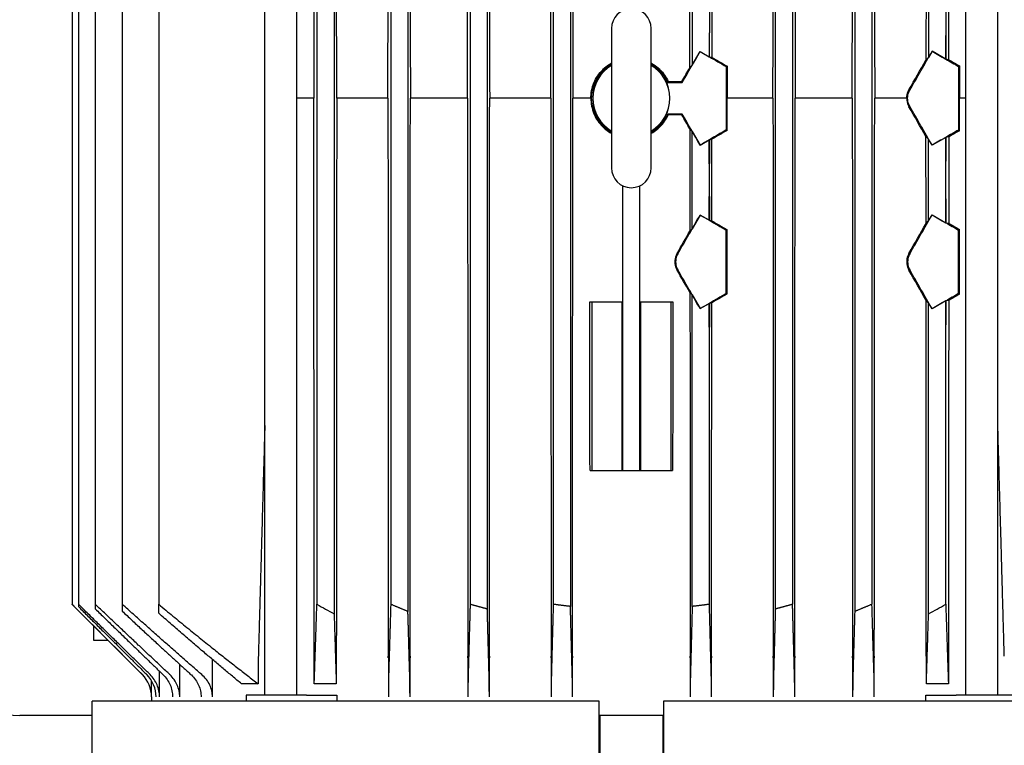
# Model space of a CAD drawing. Header units: inches. Extents: x 18 to 846, y -44 to 561.
# Tile 287 of 642: x 290 to 302, y 439 to 448. Entities that reach past the tile are written whole.
import ezdxf

# ---------------------------------------------------------------- set-up
doc = ezdxf.new("R2010")
doc.units = ezdxf.units.IN
doc.header["$LTSCALE"] = 24
doc.header["$MEASUREMENT"] = 0
doc.layers.add('Dimension (ANSI)', color=7, linetype='Continuous', lineweight=25)
doc.layers.add('Visible (ANSI)', color=7, linetype='Continuous', lineweight=30)
doc.styles.add('Note Text (ANSI)', font='tahoma.ttf')
doc.dimstyles.new('SB Fraction-16 (ANSI)', dxfattribs={"dimscale": 24, "dimtxt": 0.125, "dimasz": 0.098425, "dimexe": 0.125, "dimexo": 0.0625, "dimgap": 0.031496, "dimtad": 0, "dimtih": 1, "dimtoh": 1, "dimdec": 4, "dimrnd": 1e-08, "dimzin": 0, "dimdsep": 46, "dimlunit": 5, "dimtxsty": 'Note Text (ANSI)', "dimcen": 0.09, "dimdle": 0.393701, "dimclrd": 256, "dimclre": 256, "dimclrt": 256, "dimadec": 0, "dimazin": 3, "dimtfac": 0.96, "dimtofl": 0, "dimtmove": 0, "dimatfit": 3, "dimfxl": 1, "dimfrac": 2, "dimtolj": 1, "dimtzin": 12, "dimlwd": -1, "dimlwe": -1, "dimarcsym": 0})

# ---------------------------------------------------------------- blocks, each defined once
blk = doc.blocks.new('*D18')
at = {"layer": 'Defpoints', "color": 0, "transparency": 16777216}
for p in [(336.178, 524.056), (247.36, 404.056), (336.178, 404.056)]:
    blk.add_point(p, dxfattribs=at)
at = {"layer": 'Dimension (ANSI)', "transparency": 16777216}
for p, q in [((334.678, 524.056), (244.36, 524.056)), ((247.36, 521.694), (247.36, 466.375)), ((247.36, 406.419), (247.36, 461.738)), ((334.678, 404.056), (244.36, 404.056))]:
    blk.add_line(p, q, dxfattribs=at)
for points in [[(246.966, 521.694), (247.753, 521.694), (247.36, 524.056)], [(246.966, 406.419), (247.753, 406.419), (247.36, 404.056)]]:
    blk.add_solid(points, dxfattribs=at)
at = {"layer": 'Dimension (ANSI)', "transparency": 16777216, "insert": (244.292, 465.619), "char_height": 3, "attachment_point": 1, "style": 'Note Text (ANSI)'}
blk.add_mtext('\\A1;120', dxfattribs=at)

msp = doc.modelspace()

# ---------------------------------------------------------------- linework, layer by layer
at = {"layer": 'Visible (ANSI)'}
for p, q in [((290.57778, 452.74006), (290.57778, 440.74922)), ((290.65407, 452.74006), (290.65407, 440.74922)), ((290.85359, 452.74006), (290.85359, 440.74922)), ((291.1726, 452.74006), (291.1726, 440.74922)), ((291.60509, 452.74006), (291.60509, 440.74922)), ((292.86274, 439.67414), (292.86274, 451.43891)), ((293.24274, 439.67414), (293.24274, 451.43891)), ((293.47999, 451.43891), (293.47999, 440.74922)), ((293.68399, 451.43891), (293.68399, 440.63672)), ((294.35499, 451.43891), (294.35499, 440.74922)), ((294.55899, 451.43891), (294.55899, 440.66406)), ((295.29601, 451.43891), (295.29601, 440.74922)), ((295.50001, 451.43891), (295.50001, 440.69332)), ((296.28127, 451.43891), (296.28127, 440.74922)), ((296.48527, 451.43891), (296.48527, 440.72382)), ((298.91397, 451.43891), (298.91397, 440.69332)), ((299.11797, 451.43891), (299.11797, 440.74922)), ((299.85499, 451.43891), (299.85499, 440.66406)), ((300.05899, 451.43891), (300.05899, 440.74922)), ((301.17124, 439.67414), (301.17124, 451.43891)), ((301.55124, 439.67414), (301.55124, 451.43891)), ((297.92871, 448.29041), (297.92871, 447.13686)), ((300.72999, 448.19781), (300.72999, 447.22946)), ((300.93399, 447.93835), (300.93399, 447.48893)), ((298.13271, 447.9087), (298.13271, 447.51858)), ((296.97199, 447.56964), (296.97199, 445.91964)), ((297.44199, 445.91964), (297.44199, 447.56964)), ((298.12996, 447.52017), (298.12996, 447.23709)), ((298.12996, 447.52017), (298.13271, 447.51858)), ((298.13271, 447.51858), (298.13272, 447.51857)), ((298.13272, 447.23549), (298.13272, 447.51857)), ((300.93331, 447.20842), (300.93331, 447.48932)), ((300.93399, 447.48893), (300.93331, 447.48932)), ((300.934, 447.48892), (300.93399, 447.48893)), ((300.934, 447.48892), (300.934, 447.20803)), ((297.92871, 447.13686), (298.02246, 447.29924)), ((298.02246, 447.29924), (298.0225, 447.29907)), ((298.02246, 447.29924), (298.12996, 447.23709)), ((300.77176, 447.30182), (300.72999, 447.22946)), ((300.77176, 447.30182), (300.7721, 447.30055)), ((300.93331, 447.20842), (300.77176, 447.30182)), ((297.90109, 447.10743), (297.92871, 447.13686)), ((298.13272, 447.23549), (298.16128, 447.22998)), ((298.3424, 447.12564), (298.33283, 447.12012)), ((298.3424, 447.12564), (298.34247, 446.74464)), ((300.72999, 447.22946), (300.69955, 447.19702)), ((300.97056, 447.20097), (300.934, 447.20803)), ((301.0977, 447.1287), (301.08537, 447.12159)), ((301.08537, 447.12159), (301.08537, 446.36769)), ((298.33283, 447.12012), (298.33283, 446.36915)), ((297.80556, 446.94184), (297.81102, 446.93238)), ((293.44307, 446.74464), (293.24274, 446.74464)), ((294.3223, 446.74464), (293.71476, 446.74464)), ((295.26581, 446.74464), (294.58771, 446.74464)), ((296.25242, 446.74464), (295.52785, 446.74464)), ((296.72735, 446.74464), (296.5131, 446.74464)), ((298.3424, 446.36363), (298.34247, 446.74464)), ((298.88614, 446.74464), (298.34247, 446.74464)), ((299.82627, 446.74464), (299.14817, 446.74464)), ((300.47082, 446.74464), (300.09168, 446.74464)), ((301.17124, 446.74464), (301.09781, 446.74464)), ((297.80556, 446.54743), (297.81102, 446.5569)), ((297.90109, 446.38184), (297.92871, 446.35241)), ((297.92871, 446.35241), (298.02246, 446.19004)), ((297.92871, 445.19886), (297.92871, 446.35241)), ((298.3424, 446.36363), (298.33283, 446.36915)), ((301.0977, 446.36057), (301.08537, 446.36769)), ((298.02246, 446.19004), (298.12996, 446.25219)), ((298.02246, 446.19004), (298.0225, 446.19021)), ((298.12996, 445.96911), (298.12996, 446.25219)), ((298.13272, 446.25378), (298.16128, 446.2593)), ((298.13272, 446.25378), (298.13272, 445.9707)), ((300.72999, 446.25981), (300.69955, 446.29225)), ((300.77176, 446.18746), (300.72999, 446.25981)), ((300.72999, 445.29146), (300.72999, 446.25981)), ((300.93331, 446.28085), (300.77176, 446.18746)), ((300.77176, 446.18746), (300.7721, 446.18872)), ((300.93331, 446.28085), (300.93331, 445.99995)), ((300.97056, 446.28831), (300.934, 446.28125)), ((300.934, 446.00035), (300.934, 446.28125)), ((298.12996, 445.96911), (298.13271, 445.9707)), ((298.13271, 445.9707), (298.13272, 445.9707)), ((298.13271, 445.58058), (298.13271, 445.9707)), ((300.93399, 446.00035), (300.93331, 445.99995)), ((300.934, 446.00035), (300.93399, 446.00035)), ((300.93399, 445.55093), (300.93399, 446.00035)), ((297.10499, 442.33414), (297.10499, 445.70793)), ((297.30899, 442.33414), (297.30899, 445.70793)), ((298.12996, 445.29909), (298.12996, 445.58217)), ((298.13271, 445.58058), (298.12996, 445.58217)), ((298.13272, 445.58057), (298.13271, 445.58058)), ((298.13272, 445.58057), (298.13272, 445.29749)), ((300.93331, 445.55132), (300.93399, 445.55093)), ((300.93331, 445.55132), (300.93331, 445.27042)), ((300.93399, 445.55093), (300.934, 445.55092)), ((300.934, 445.27003), (300.934, 445.55092)), ((298.02246, 445.36124), (297.92871, 445.19886)), ((298.02246, 445.36124), (298.0225, 445.36107)), ((298.12996, 445.29909), (298.02246, 445.36124)), ((298.16073, 445.29208), (298.13272, 445.29749)), ((300.70027, 445.2598), (300.72999, 445.29146)), ((300.72999, 445.29146), (300.77176, 445.36382)), ((300.77176, 445.36382), (300.7721, 445.36255)), ((300.77176, 445.36382), (300.93331, 445.27042)), ((300.934, 445.27003), (300.96976, 445.26312)), ((297.92871, 445.19886), (297.90177, 445.17016)), ((298.34218, 445.18751), (298.33283, 445.18212)), ((298.33283, 444.43115), (298.33283, 445.18212)), ((301.0974, 445.19053), (301.08537, 445.18359)), ((301.08537, 444.42969), (301.08537, 445.18359)), ((297.90218, 444.44268), (297.92871, 444.41441)), ((296.71607, 444.33414), (296.73699, 444.33414)), ((296.73699, 444.33414), (297.09834, 444.33414)), ((296.73699, 444.33414), (296.73699, 442.33414)), ((297.09834, 442.33414), (297.09834, 444.33414)), ((297.31565, 444.33414), (297.31565, 442.33414)), ((297.31565, 444.33414), (297.67699, 444.33414)), ((297.67699, 444.33414), (297.69792, 444.33414)), ((297.67699, 444.33414), (297.67699, 442.33414)), ((297.92871, 444.41441), (298.02246, 444.25204)), ((297.92871, 440.72382), (297.92871, 444.41441)), ((298.13272, 444.31578), (298.16018, 444.32108)), ((298.34203, 444.42584), (298.33283, 444.43115)), ((300.72999, 444.32181), (300.70091, 444.3528)), ((300.77176, 444.24946), (300.72999, 444.32181)), ((300.72999, 440.63672), (300.72999, 444.32181)), ((300.93331, 444.34285), (300.77176, 444.24946)), ((300.93331, 444.34285), (300.93331, 444.06195)), ((300.96906, 444.35002), (300.934, 444.34325)), ((300.934, 444.06235), (300.934, 444.34325)), ((301.0972, 444.42287), (301.08537, 444.42969)), ((298.02246, 444.25204), (298.12996, 444.31419)), ((298.02246, 444.25204), (298.0225, 444.25221)), ((298.12996, 444.03111), (298.12996, 444.31419)), ((298.13272, 444.31578), (298.13272, 444.0327)), ((300.77176, 444.24946), (300.7721, 444.25072)), ((298.12996, 444.03111), (298.13271, 444.0327)), ((298.13271, 440.74922), (298.13271, 444.0327)), ((298.13271, 444.0327), (298.13272, 444.0327)), ((300.93399, 444.06235), (300.93331, 444.06195)), ((300.934, 444.06235), (300.93399, 444.06235)), ((300.93399, 440.74922), (300.93399, 444.06235)), ((296.71719, 442.33414), (296.73699, 442.33414)), ((296.73699, 442.33414), (297.09834, 442.33414)), ((297.09834, 442.33414), (297.10499, 442.33414)), ((297.10499, 442.33414), (297.30899, 442.33414)), ((297.30899, 442.33414), (297.31565, 442.33414)), ((297.31565, 442.33414), (297.67699, 442.33414)), ((297.67699, 442.33414), (297.69679, 442.33414)), ((290.57778, 440.74843), (290.57778, 440.74922)), ((291.40991, 439.9163), (290.57778, 440.74843)), ((290.65407, 440.74922), (290.65407, 440.72128)), ((290.85359, 440.74922), (290.85359, 440.69382)), ((291.1726, 440.74922), (291.1726, 440.66734)), ((291.60509, 440.64238), (291.60509, 440.74922)), ((290.83199, 440.49422), (290.83199, 440.32514)), ((290.83199, 440.32514), (291.00107, 440.32514)), ((291.85408, 439.65114), (291.85408, 440.0376)), ((292.2424, 439.65114), (292.2424, 440.09469)), ((292.78556, 440.11447), (292.78556, 439.80647)), ((293.44817, 439.80647), (293.44817, 440.11447)), ((293.71013, 440.11447), (293.71013, 439.80647)), ((294.32668, 440.11447), (294.32668, 439.65114)), ((294.58359, 439.65114), (294.58359, 440.11447)), ((295.26979, 440.11447), (295.26979, 439.65114)), ((295.524, 439.65114), (295.524, 440.11447)), ((296.25619, 440.11447), (296.25619, 439.65114)), ((296.50939, 439.65114), (296.50939, 440.11447)), ((297.9046, 440.11447), (297.9046, 439.65114)), ((298.15779, 439.65114), (298.15779, 440.11447)), ((298.88998, 440.11447), (298.88998, 439.65114)), ((299.14419, 439.65114), (299.14419, 440.11447)), ((299.8304, 440.11447), (299.8304, 439.65114)), ((300.08731, 439.65114), (300.08731, 440.11447)), ((300.70386, 439.80647), (300.70386, 440.11447)), ((300.96581, 440.11447), (300.96581, 439.80647)), ((291.61437, 439.65114), (291.61437, 439.95617)), ((291.52115, 439.65114), (291.52115, 439.84168)), ((292.78556, 439.80647), (292.58685, 439.80647)), ((293.71013, 439.80647), (293.44817, 439.80647)), ((300.96581, 439.80647), (300.70386, 439.80647)), ((293.35646, 439.67414), (292.64113, 439.67414)), ((292.64113, 439.67414), (292.64113, 439.60201)), ((293.35646, 439.67414), (293.71576, 439.67414)), ((293.71576, 439.67414), (293.71576, 439.60201)), ((300.69822, 439.60201), (300.69822, 439.67414)), ((300.69822, 439.67414), (301.05753, 439.67414)), ((301.77286, 439.67414), (301.05753, 439.67414)), ((296.82699, 439.60201), (290.81699, 439.60201)), ((290.81699, 437.30201), (290.81699, 439.60201)), ((291.51974, 439.65114), (291.51974, 439.60201)), ((296.82699, 438.38201), (296.82699, 439.60201)), ((303.59699, 439.60201), (297.58699, 439.60201)), ((297.58699, 439.60201), (297.58699, 438.38201)), ((290.81699, 439.43141), (289.95699, 439.43141)), ((297.58699, 439.43214), (296.82699, 439.43214)), ((296.83199, 439.43214), (296.83199, 438.32057)), ((297.58199, 439.43214), (297.58199, 438.32057))]:
    msp.add_line(p, q, dxfattribs=at)
for centre, radius, start, end in [((297.20699, 447.56964), 0.235, 0, 180), ((297.20699, 446.74464), 0.458, 120.87057, 239.12943), ((297.20699, 446.74464), 0.455, 121.096667, 238.903333), ((297.20699, 446.74464), 0.458, 300.87057, 59.12943), ((297.20699, 446.74464), 0.455, 301.096667, 58.903333), ((297.20699, 445.91964), 0.235, 180, 0), ((289.95699, 440.18141), 0.75, 180, 270), ((291.14474, 439.65114), 0.375, 0, 45)]:
    msp.add_arc(centre, radius, start, end, dxfattribs=at)
for centre, major_axis, ratio, start_param, end_param in [((297.20699, 446.0014), (6.62943, 11.48338), 0.00436319, 4.79606877, 4.82815361), ((297.24978, 447.83371), (7.59503, -4.39081), 0.00872654, 4.81934868, 4.83358166), ((297.20699, 441.22315), (6.62943, 11.48338), 0.00436318, 5.22586652, 5.27260375), ((297.20699, 449.41794), (-6.62955, 3.83294), 0.00755504, 2.14293677, 2.17205245), ((297.20699, 447.83685), (-6.62955, 3.83294), 0.00755504, 1.71525725, 1.74581116), ((297.13828, 447.87658), (5.5701, -3.22041), 0.00755446, 4.90146377, 4.93465089), ((297.40789, 441.57115), (5.43545, 9.41519), 0.0043602, 5.30937167, 5.35532248), ((297.20699, 449.41794), (-6.62955, 3.83294), 0.00755504, 2.17217908, 2.20005463), ((297.13786, 449.45792), (-5.60384, 3.23992), 0.00755446, 2.32830629, 2.35987822), ((297.24668, 446.35836), (11.02309, 19.09256), 0.00872654, 4.74799212, 4.75667039), ((297.20699, 446.98999), (6.62937, 0), 0.00872654, 4.77745774, 4.8036299), ((297.20699, 446.99), (5.55103, 0), 0.00872654, 4.79123234, 4.82042916), ((297.20699, 446.49929), (6.62937, 0), 0.00872654, 1.47955541, 1.50572757), ((297.20699, 446.49928), (5.55103, 0), 0.00872654, 1.46275615, 1.49195296), ((297.24668, 447.13091), (11.02309, -19.09256), 0.00872654, 1.52651492, 1.53519318), ((297.20699, 447.48788), (-6.62943, 11.48338), 0.00436319, 4.59662435, 4.62870919), ((297.40789, 451.91812), (-5.43545, 9.41519), 0.0043602, 4.06945548, 4.11540629), ((297.20699, 452.26612), (-6.62943, 11.48338), 0.00436318, 4.15217421, 4.19891144), ((297.20699, 445.65243), (-6.62955, -3.83294), 0.00755504, 4.53737415, 4.56792805), ((297.13828, 445.61269), (-5.5701, -3.22041), 0.00755446, 4.49012707, 4.52331419), ((297.20699, 444.07133), (6.62955, 3.83294), 0.00755504, 0.94153802, 0.96941357), ((297.13786, 444.03136), (5.60384, 3.23992), 0.00755446, 0.78171443, 0.81328636), ((297.24978, 445.65556), (7.59503, 4.39081), 0.00872654, 1.44960365, 1.46383663), ((297.20699, 444.07133), (6.62955, 3.83294), 0.00755504, 0.9695402, 0.99865588), ((297.20699, 444.0634), (6.62943, 11.48338), 0.00436318, 4.78789, 4.8281536), ((297.24978, 445.89571), (-7.59503, 4.39081), 0.00872654, 1.67775602, 1.69198901), ((297.20699, 445.89885), (-6.62955, 3.83294), 0.00755504, 1.71525725, 1.74581116), ((297.27564, 445.85915), (-5.56484, 3.21737), 0.00755446, 1.73489162, 1.76801139), ((296.99584, 438.9194), (5.71282, 9.89564), 0.0043602, 5.3646491, 5.41034762), ((297.20699, 439.28515), (6.62943, 11.48338), 0.00436318, 5.22586651, 5.27260374), ((297.20699, 447.47994), (-6.62955, 3.83294), 0.00755504, 2.14293676, 2.17205244), ((297.20699, 447.47994), (-6.62955, 3.83294), 0.00755504, 2.17217909, 2.20005464), ((297.27522, 447.44048), (-5.5311, 3.19786), 0.00755446, 2.30661637, 2.33807217), ((296.99962, 443.70418), (5.61072, 9.71879), 0.0043602, 4.83881119, 4.86632315), ((297.41319, 445.19269), (5.57896, -9.66377), 0.0043602, 1.490591, 1.51810098), ((297.20699, 445.54988), (-6.62943, 11.48338), 0.00436318, 4.59662436, 4.63688796), ((297.40942, 449.97747), (-5.47686, 9.48692), 0.0043602, 4.07523509, 4.12087326), ((297.20699, 450.32812), (-6.62943, 11.48338), 0.00436318, 4.15217422, 4.19891145), ((297.20699, 443.71443), (-6.62955, -3.83294), 0.00755504, 4.53737415, 4.56792805), ((297.13777, 443.6744), (-5.61146, -3.24432), 0.00755446, 4.49173297, 4.52479877), ((297.20699, 442.13333), (6.62955, 3.83294), 0.00755504, 0.96954021, 0.99865589), ((297.20699, 442.13333), (6.62955, 3.83294), 0.00755504, 0.94153803, 0.96941358), ((297.13735, 442.09306), (5.6452, 3.26383), 0.00755446, 0.78900398, 0.82037259), ((297.24978, 443.71756), (7.59503, 4.39081), 0.00872654, 1.44960365, 1.46383663), ((293.54611, 440.11447), (0.00001, -0.76081), 0.99965805, 4.68432859, 4.71237305), ((293.429, 440.11447), (0, 0.73302), 0.02614548, 4.71239028, 4.74149801), ((293.73121, 440.11447), (0, -0.80455), 0.02619927, 4.68586881, 4.71238825), ((294.30447, 440.11447), (0, -0.84878), 0.02615963, 1.5707968, 1.59593392), ((294.60713, 440.11447), (0, 0.89907), 0.02618905, 1.5470652, 1.57079606), ((295.24543, 440.11447), (0, -0.93099), 0.02616797, 1.57079649, 1.59371351), ((295.54921, 440.11447), (0, 0.96264), 0.02618283, 1.54863297, 1.57079625), ((296.23051, 440.11447), (0, -0.98122), 0.02617308, 1.57079636, 1.59254002), ((296.53544, 440.11447), (0, 0.99532), 0.02617877, 1.54936078, 1.57079632), ((297.87854, 440.11447), (0, -0.99532), 0.02617877, 1.57079634, 1.59223188), ((298.18347, 440.11447), (0, 0.98122), 0.02617308, 1.54905263, 1.57079629), ((298.86478, 440.11447), (0, -0.96264), 0.02618283, 1.57079641, 1.59295968), ((299.16856, 440.11447), (0, 0.93099), 0.02616797, 1.54787915, 1.57079617), ((299.80685, 440.11447), (0, -0.89907), 0.02618905, 1.5707966, 1.59452745), ((300.10951, 440.11447), (0, 0.84878), 0.02615963, 1.54565873, 1.57079585), ((300.68278, 440.11447), (0, 0.80455), 0.02619927, 4.71238972, 4.73890915), ((300.98498, 440.11447), (0, -0.73302), 0.02614548, 4.68327995, 4.71238768), ((291.14585, 439.65115), (0.37522, -0.00821), 0.99916777, 0.0218597, 0.80725399), ((291.19629, 439.65121), (-0.37713, 0.00625), 0.99414189, 3.15806674, 3.94344541), ((296.49952, 439.65119), (0, 0.37498), 0.02630003, 4.71224058, 5.49762332), ((297.91446, 439.65119), (0, 0.37498), 0.02630001, 0.78556196, 1.57094538)]:
    msp.add_ellipse(centre, major_axis=major_axis, ratio=ratio, start_param=start_param, end_param=end_param, dxfattribs=at)
for points, weights in [([(293.4467, 451.43891), (293.44487, 449.05152), (293.44307, 446.74464)], [1.00018593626, 1.00034556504, 1.00035165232]), ([(293.71476, 446.74464), (293.71313, 449.05872), (293.71147, 451.43891)], [1.00028678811, 1.0002827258, 1.00015258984]), ([(297.90109, 447.10743), (297.90143, 447.71185), (297.90177, 448.31912)], [1.00000931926, 1.00002240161, 1.0000300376]), ([(293.44816, 440.1358), (293.44558, 443.5192), (293.44307, 446.74464)], [1.0000344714, 1.00034314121, 1.00035165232]), ([(293.71476, 446.74464), (293.71248, 443.50523), (293.71014, 440.1358)], [1.00028678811, 1.00028110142, 1.00002835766]), ([(297.90109, 446.38184), (297.90143, 445.77742), (297.90177, 445.17016)], [1.0000093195, 1.0000224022, 1.00003003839]), ([(298.34203, 444.42584), (298.3421, 444.80726), (298.34218, 445.18751)], [1.00003870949, 1.00003591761, 1.00003091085]), ([(292.86274, 442.86699), (292.8245, 441.51364), (292.78586, 440.1358)], [1.00021807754, 1.000148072, 1.00003187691]), ([(301.62812, 440.1358), (301.58949, 441.51364), (301.55124, 442.86699)], [1.00003187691, 1.000148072, 1.00021807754]), ([(291.50218, 439.9163), (291.10655, 440.3038), (290.65407, 440.74922)], [1.01666294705, 1.03697262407, 1.05275825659]), ([(290.65407, 440.72128), (291.08479, 440.29239), (291.463, 439.9163)], [1.05077339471, 1.03560549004, 1.01630918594]), ([(291.73645, 439.9163), (291.32461, 440.30138), (290.85359, 440.74922)], [1.01779139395, 1.03928596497, 1.05587463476]), ([(292.11513, 439.9163), (291.67545, 440.29699), (291.1726, 440.74922)], [1.01982162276, 1.04337850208, 1.06133463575]), ([(291.60509, 440.74922), (292.2405, 440.22124), (292.78556, 439.80647)], [1.05862236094, 1.03520143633, 1.00299421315]), ([(293.44817, 439.80647), (293.46286, 440.21785), (293.47999, 440.74922)], [1.00314137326, 1.03668005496, 1.06090413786]), ([(294.35499, 440.74922), (294.34169, 440.29624), (294.33005, 439.9163)], [1.06225396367, 1.04407366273, 1.02017295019]), ([(294.55899, 440.66406), (294.45765, 440.70506), (294.35499, 440.74922)], [1.9737004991, 1.96726307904, 1.96037653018]), ([(295.29601, 440.74922), (295.28367, 440.30132), (295.27287, 439.9163)], [1.05595468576, 1.03934666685, 1.01782321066]), ([(295.50001, 440.69332), (295.39845, 440.71969), (295.29601, 440.74922)], [1.93958493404, 1.93563474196, 1.93123151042]), ([(296.28127, 440.74922), (296.26946, 440.30394), (296.25912, 439.9163)], [1.0525720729, 1.03683590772, 1.01659852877]), ([(296.48527, 440.72382), (296.38347, 440.73495), (296.28127, 440.74922)], [1.9173354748, 1.91571723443, 1.91364557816]), ([(296.5065, 439.9163), (296.49658, 440.29356), (296.48527, 440.72382)], [1.01627532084, 1.0355943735, 1.05077090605]), ([(297.92871, 440.72382), (297.91741, 440.29356), (297.90749, 439.9163)], [1.02101332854, 1.0165948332, 1.00786981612]), ([(298.13271, 440.74922), (298.03051, 440.73495), (297.92871, 440.72382)], [1.28075399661, 1.28214050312, 1.28322354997]), ([(298.15486, 439.9163), (298.14453, 440.30394), (298.13271, 440.74922)], [1.0078882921, 1.01684422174, 1.02112218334]), ([(299.11797, 440.74922), (299.01554, 440.71969), (298.91397, 440.69332)], [1.93123151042, 1.93563474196, 1.93958493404]), ([(299.14111, 439.9163), (299.13032, 440.30132), (299.11797, 440.74922)], [1.01781936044, 1.03934294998, 1.05595112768]), ([(300.05899, 440.74922), (299.95633, 440.70506), (299.85499, 440.66406)], [1.96037653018, 1.96726307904, 1.9737004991]), ([(300.08393, 439.9163), (300.0723, 440.29624), (300.05899, 440.74922)], [1.0201689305, 1.0440697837, 1.06225025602]), ([(300.93399, 440.74922), (300.95112, 440.21785), (300.96581, 439.80647)], [1.0260581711, 1.01875002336, 1.00164096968]), ([(290.85359, 440.69382), (291.27983, 440.27904), (291.65567, 439.9163)], [1.05168546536, 1.0363873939, 1.01701614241]), ([(291.1726, 440.66734), (291.60448, 440.26495), (291.98683, 439.9163)], [1.05439994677, 1.03852391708, 1.018434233]), ([(292.58685, 439.80647), (292.12958, 440.18493), (291.60509, 440.64238)], [1.00268419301, 1.0289065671, 1.04898438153]), ([(293.68399, 440.63672), (293.69795, 440.18076), (293.71013, 439.80647)], [1.05025138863, 1.029695, 1.00278448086]), ([(294.58039, 439.9163), (294.57034, 440.2631), (294.55899, 440.66406)], [1.01867565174, 1.03891055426, 1.05489743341]), ([(295.52102, 439.9163), (295.51118, 440.27879), (295.50001, 440.69332)], [1.01703145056, 1.03640987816, 1.05171442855]), ([(298.91397, 440.69332), (298.90281, 440.27879), (298.89297, 439.9163)], [1.05171779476, 1.03641338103, 1.01703507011]), ([(299.85499, 440.66406), (299.84364, 440.2631), (299.83359, 439.9163)], [1.0549012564, 1.03891452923, 1.01867975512]), ([(300.70386, 439.80647), (300.71603, 440.18076), (300.72999, 440.63672)], [1.00142827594, 1.0149513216, 1.02177256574])]:
    msp.add_rational_spline(points, weights, degree=2, dxfattribs=at)
for points in [[(294.3223, 446.74464), (294.32334, 448.30939), (294.32438, 449.87415), (294.32541, 451.43891)], [(294.58478, 451.43891), (294.58576, 449.87415), (294.58673, 448.30939), (294.58771, 446.74464)], [(295.26581, 446.74464), (295.26675, 448.30939), (295.26769, 449.87415), (295.26863, 451.43891)], [(295.52512, 451.43891), (295.52603, 449.87415), (295.52694, 448.30939), (295.52785, 446.74464)], [(296.25242, 446.74464), (296.25331, 448.30939), (296.25421, 449.87415), (296.2551, 451.43891)], [(296.51047, 451.43891), (296.51134, 449.87415), (296.51222, 448.30939), (296.5131, 446.74464)], [(298.88614, 446.74464), (298.88705, 448.30939), (298.88795, 449.87415), (298.88886, 451.43891)], [(299.14535, 451.43891), (299.14629, 449.87415), (299.14723, 448.30939), (299.14817, 446.74464)], [(299.82627, 446.74464), (299.82725, 448.30939), (299.82823, 449.87415), (299.8292, 451.43891)], [(300.08858, 451.43891), (300.08961, 449.87415), (300.09064, 448.30939), (300.09168, 446.74464)], [(298.16073, 448.19719), (298.16092, 447.87479), (298.1611, 447.55238), (298.16128, 447.22998)], [(300.70027, 448.22948), (300.70003, 447.88533), (300.69979, 447.54117), (300.69955, 447.19702)], [(300.97056, 447.20097), (300.97029, 447.5427), (300.97003, 447.88442), (300.96976, 448.22615)], [(301.0977, 447.1287), (301.09774, 447.00068), (301.09777, 446.87266), (301.09781, 446.74464)], [(297.6442, 446.94171), (297.64217, 446.93856), (297.64012, 446.93541), (297.63805, 446.93226)], [(294.3223, 446.74464), (294.32376, 444.5417), (294.32522, 442.33875), (294.32667, 440.1358)], [(294.58359, 440.1358), (294.58496, 442.33875), (294.58633, 444.5417), (294.58771, 446.74464)], [(295.26581, 446.74464), (295.26714, 444.54169), (295.26846, 442.33875), (295.26978, 440.1358)], [(295.52401, 440.1358), (295.52529, 442.33875), (295.52657, 444.54169), (295.52785, 446.74464)], [(296.25242, 446.74464), (296.25368, 444.54169), (296.25493, 442.33875), (296.25619, 440.1358)], [(296.50939, 440.1358), (296.51063, 442.33875), (296.51186, 444.54169), (296.5131, 446.74464)], [(298.88614, 446.74464), (298.88742, 444.54169), (298.8887, 442.33875), (298.88997, 440.1358)], [(299.1442, 440.1358), (299.14552, 442.33875), (299.14685, 444.54169), (299.14817, 446.74464)], [(299.82627, 446.74464), (299.82765, 444.5417), (299.82902, 442.33875), (299.83039, 440.1358)], [(300.08731, 440.1358), (300.08876, 442.33875), (300.09022, 444.5417), (300.09168, 446.74464)], [(301.0977, 446.36057), (301.09774, 446.48859), (301.09777, 446.61662), (301.09781, 446.74464)], [(297.6442, 446.54757), (297.64217, 446.55072), (297.64012, 446.55387), (297.63805, 446.55701)], [(298.16073, 445.29208), (298.16092, 445.61449), (298.1611, 445.93689), (298.16128, 446.2593)], [(300.70027, 445.2598), (300.70003, 445.60395), (300.69979, 445.9481), (300.69955, 446.29225)], [(300.97056, 446.28831), (300.97029, 445.94658), (300.97003, 445.60485), (300.96976, 445.26312)], [(301.0972, 444.42287), (301.09726, 444.67875), (301.09733, 444.93464), (301.0974, 445.19053)], [(297.90218, 444.44268), (297.90298, 443.00706), (297.90379, 441.57143), (297.90459, 440.1358)], [(296.71719, 442.33414), (296.71682, 443.0008), (296.71644, 443.66747), (296.71607, 444.33414)], [(297.69792, 444.33414), (297.69754, 443.66747), (297.69717, 443.0008), (297.69679, 442.33414)], [(298.1578, 440.1358), (298.15859, 441.5309), (298.15939, 442.92599), (298.16018, 444.32108)], [(300.70385, 440.1358), (300.70287, 441.54147), (300.70189, 442.94714), (300.70091, 444.3528)], [(300.96906, 444.35002), (300.96797, 442.94529), (300.96689, 441.54055), (300.96582, 440.1358)], [(291.41123, 439.9163), (291.13339, 440.19392), (290.85558, 440.47156), (290.57778, 440.74922)], [(293.47999, 440.74922), (293.5477, 440.71116), (293.61569, 440.67364), (293.68399, 440.63672)], [(300.72999, 440.63672), (300.79834, 440.67367), (300.86633, 440.71118), (300.93399, 440.74922)]]:
    msp.add_open_spline(points, degree=3, dxfattribs=at)
for points, knots in [([(296.97204, 446.33765), (296.93575, 446.35866), (296.90265, 446.38421), (296.83284, 446.45398), (296.79666, 446.50682), (296.74866, 446.62262), (296.73685, 446.68559), (296.73685, 446.74464), (296.73685, 446.80368), (296.74866, 446.86665), (296.79666, 446.98245), (296.83284, 447.03529), (296.90265, 447.10507), (296.93575, 447.13061), (296.97204, 447.15163)], [5.99623082, 5.99623082, 5.99623082, 5.99623082, 6.29885221, 6.29885221, 6.74878866, 6.74878866, 7.19872512, 7.19872512, 7.19872512, 7.64866157, 7.64866157, 8.09859802, 8.09859802, 8.40121941, 8.40121941, 8.40121941, 8.40121941]), ([(296.90373, 447.11601), (296.92396, 447.13251), (296.94516, 447.14697), (296.96821, 447.16025), (296.9701, 447.16132), (296.97199, 447.16238)], [0, 0, 0, 0, 0.199227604, 0.199227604, 0.217185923, 0.217185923, 0.217185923, 0.217185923]), ([(297.44194, 447.15163), (297.47823, 447.13061), (297.51133, 447.10507), (297.57928, 447.03715), (297.61409, 446.98714), (297.63805, 446.93226)], [2.396868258, 2.396868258, 2.396868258, 2.396868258, 2.699489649, 2.699489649, 3.129387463, 3.129387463, 3.129387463, 3.129387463]), ([(297.44199, 447.16238), (297.44388, 447.16132), (297.44578, 447.16025), (297.46882, 447.14697), (297.49003, 447.13251), (297.51025, 447.11601)], [0.551914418, 0.551914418, 0.551914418, 0.551914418, 0.569743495, 0.569743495, 0.767408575, 0.767408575, 0.767408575, 0.767408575]), ([(296.72735, 446.74464), (296.72737, 446.80471), (296.73935, 446.86869), (296.7881, 446.98671), (296.82501, 447.0407), (296.8789, 447.09465), (296.891, 447.10556), (296.90373, 447.11601)], [3.66948692, 3.66948692, 3.66948692, 3.66948692, 4.12703712, 4.12703712, 4.58706127, 4.58706127, 4.70907493, 4.70907493, 4.70907493, 4.70907493]), ([(297.51025, 447.11601), (297.52299, 447.10556), (297.53509, 447.09465), (297.58555, 447.04413), (297.61991, 446.99531), (297.6442, 446.94171)], [-1.04206196, -1.04206196, -1.04206196, -1.04206196, -0.920048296, -0.920048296, -0.497000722, -0.497000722, -0.497000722, -0.497000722]), ([(300.47082, 446.74464), (300.47082, 446.74546), (300.47082, 446.74629), (300.47117, 446.77342), (300.47703, 446.80083), (300.49065, 446.83182), (300.49389, 446.83817), (300.49738, 446.8443)], [1.751311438, 1.751311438, 1.751311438, 1.751311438, 1.757579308, 1.757579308, 1.958136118, 1.958136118, 2.012111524, 2.012111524, 2.012111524, 2.012111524]), ([(300.50707, 446.65057), (300.50281, 446.65806), (300.49895, 446.6659), (300.48663, 446.69651), (300.48199, 446.72123), (300.48199, 446.74464), (300.48199, 446.76805), (300.48663, 446.79276), (300.49895, 446.82337), (300.50281, 446.83122), (300.50707, 446.8387)], [2.906118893, 2.906118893, 2.906118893, 2.906118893, 2.970783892, 2.970783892, 3.149162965, 3.149162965, 3.149162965, 3.327542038, 3.327542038, 3.392207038, 3.392207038, 3.392207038, 3.392207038]), ([(296.72735, 446.74464), (296.72737, 446.68456), (296.73935, 446.62059), (296.7881, 446.50257), (296.82501, 446.44857), (296.8789, 446.39463), (296.891, 446.38372), (296.90373, 446.37327)], [-7.34347341, -7.34347341, -7.34347341, -7.34347341, -6.88592321, -6.88592321, -6.42589906, -6.42589906, -6.3038854, -6.3038854, -6.3038854, -6.3038854]), ([(300.47082, 446.74464), (300.47082, 446.74381), (300.47082, 446.74299), (300.47083, 446.74217), (300.47117, 446.71585), (300.47703, 446.68845), (300.49065, 446.65746), (300.49389, 446.6511), (300.49738, 446.64498)], [-0.006267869, -0.006267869, -0.006267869, -0.006267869, 0, 0, 0, 0.20055681, 0.20055681, 0.254532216, 0.254532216, 0.254532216, 0.254532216]), ([(297.44194, 446.33765), (297.47822, 446.35866), (297.51132, 446.3842), (297.57927, 446.45211), (297.61409, 446.50213), (297.63805, 446.55701)], [2.396865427, 2.396865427, 2.396865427, 2.396865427, 2.699416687, 2.699416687, 3.12938509, 3.12938509, 3.12938509, 3.12938509]), ([(297.51025, 446.37327), (297.52299, 446.38372), (297.53509, 446.39463), (297.58555, 446.44515), (297.61991, 446.49396), (297.6442, 446.54757)], [2.636872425, 2.636872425, 2.636872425, 2.636872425, 2.758886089, 2.758886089, 3.181933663, 3.181933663, 3.181933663, 3.181933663]), ([(296.90373, 446.37327), (296.92396, 446.35677), (296.94516, 446.3423), (296.96821, 446.32903), (296.9701, 446.32795), (296.97199, 446.3269)], [-0.76740865, -0.76740865, -0.76740865, -0.76740865, -0.569732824, -0.569732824, -0.551914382, -0.551914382, -0.551914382, -0.551914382]), ([(297.44199, 446.3269), (297.44388, 446.32795), (297.44578, 446.32903), (297.46882, 446.34231), (297.49003, 446.35677), (297.51025, 446.37327)], [-0.217185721, -0.217185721, -0.217185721, -0.217185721, -0.199216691, -0.199216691, 0, 0, 0, 0]), ([(297.74909, 444.90531), (297.74475, 444.89774), (297.74085, 444.88986), (297.72753, 444.85745), (297.72264, 444.83105), (297.72269, 444.80629), (297.72274, 444.78149), (297.72775, 444.75504), (297.74113, 444.72291), (297.74493, 444.7153), (297.74912, 444.70798)], [-0.251784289, -0.251784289, -0.251784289, -0.251784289, -0.188713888, -0.188713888, 0, 0, 0, 0.189007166, 0.189007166, 0.249889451, 0.249889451, 0.249889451, 0.249889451]), ([(300.49772, 444.9061), (300.49273, 444.89731), (300.48824, 444.88799), (300.47552, 444.85481), (300.47097, 444.82889), (300.47128, 444.80419), (300.4716, 444.77796), (300.47744, 444.75064), (300.49103, 444.71969), (300.49427, 444.71333), (300.49776, 444.7072)], [-0.266557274, -0.266557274, -0.266557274, -0.266557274, -0.188286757, -0.188286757, 0, 0, 0, 0.199889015, 0.199889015, 0.253841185, 0.253841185, 0.253841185, 0.253841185]), ([(297.75701, 444.90074), (297.75295, 444.89365), (297.74928, 444.88628), (297.73654, 444.8555), (297.73181, 444.83028), (297.73181, 444.78302), (297.73653, 444.75783), (297.74926, 444.72705), (297.75293, 444.71965), (297.75701, 444.71254)], [-1.685127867, -1.685127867, -1.685127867, -1.685127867, -1.626155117, -1.626155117, -1.445963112, -1.445963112, -1.26597887, -1.26597887, -1.206814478, -1.206814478, -1.206814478, -1.206814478]), ([(300.50707, 444.9007), (300.50281, 444.89322), (300.49895, 444.88537), (300.48663, 444.85476), (300.48199, 444.83005), (300.48199, 444.78323), (300.48663, 444.75851), (300.49895, 444.7279), (300.50281, 444.72006), (300.50707, 444.71257)], [-1.817625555, -1.817625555, -1.817625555, -1.817625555, -1.752960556, -1.752960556, -1.574581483, -1.574581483, -1.39620241, -1.39620241, -1.33153741, -1.33153741, -1.33153741, -1.33153741]), ([(291.61437, 439.65114), (291.61437, 439.67424), (291.61204, 439.69947), (291.60203, 439.74883), (291.59435, 439.77297), (291.57629, 439.81578), (291.5642, 439.83837), (291.53549, 439.88046), (291.51887, 439.89995), (291.50218, 439.9163)], [-2.848854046, -2.848854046, -2.848854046, -2.848854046, -2.6728014, -2.6728014, -2.496748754, -2.496748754, -2.318693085, -2.318693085, -2.140637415, -2.140637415, -2.140637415, -2.140637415]), ([(291.65567, 439.9163), (291.6726, 439.89997), (291.68948, 439.88046), (291.71867, 439.83829), (291.73098, 439.81562), (291.74929, 439.77276), (291.75706, 439.74868), (291.7672, 439.69941), (291.76955, 439.67422), (291.76955, 439.65114)], [-3.578692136, -3.578692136, -3.578692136, -3.578692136, -3.399400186, -3.399400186, -3.220108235, -3.220108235, -3.044249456, -3.044249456, -2.868390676, -2.868390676, -2.868390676, -2.868390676]), ([(291.85408, 439.65114), (291.85408, 439.67378), (291.85173, 439.69849), (291.84167, 439.7468), (291.83396, 439.7704), (291.81569, 439.81274), (291.8033, 439.83529), (291.77396, 439.87722), (291.75702, 439.89661), (291.73889, 439.91401), (291.73767, 439.91516), (291.73645, 439.9163)], [-2.911558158, -2.911558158, -2.911558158, -2.911558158, -2.73902368, -2.73902368, -2.566489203, -2.566489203, -2.387595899, -2.387595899, -2.208702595, -2.208702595, -2.196059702, -2.196059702, -2.196059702, -2.196059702]), ([(291.98683, 439.9163), (291.98855, 439.91473), (291.99025, 439.91315), (292.00908, 439.89537), (292.02628, 439.87602), (292.05612, 439.8341), (292.06875, 439.81152), (292.08723, 439.76933), (292.095, 439.74596), (292.10514, 439.6981), (292.10752, 439.6736), (292.10752, 439.65114)], [-3.666126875, -3.666126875, -3.666126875, -3.666126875, -3.648617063, -3.648617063, -3.468734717, -3.468734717, -3.288852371, -3.288852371, -3.117718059, -3.117718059, -2.946583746, -2.946583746, -2.946583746, -2.946583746]), ([(292.2424, 439.65114), (292.2424, 439.67402), (292.2398, 439.69895), (292.22875, 439.74749), (292.22031, 439.77111), (292.20002, 439.81431), (292.18594, 439.8376), (292.15288, 439.88046), (292.13392, 439.90004), (292.11513, 439.9163)], [-3.0216952, -3.0216952, -3.0216952, -3.0216952, -2.847344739, -2.847344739, -2.672994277, -2.672994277, -2.483617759, -2.483617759, -2.294241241, -2.294241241, -2.294241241, -2.294241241]), ([(294.33005, 439.9163), (294.32997, 439.91364), (294.32989, 439.91096), (294.32935, 439.89218), (294.32888, 439.87294), (294.32806, 439.83107), (294.32772, 439.80843), (294.32722, 439.76662), (294.32701, 439.74384), (294.32674, 439.6971), (294.32668, 439.67313), (294.32668, 439.65114)], [-3.770751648, -3.770751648, -3.770751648, -3.770751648, -3.740299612, -3.740299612, -3.557780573, -3.557780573, -3.375261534, -3.375261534, -3.207693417, -3.207693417, -3.0401253, -3.0401253, -3.0401253, -3.0401253]), ([(294.58359, 439.65114), (294.58359, 439.67353), (294.58352, 439.69795), (294.58326, 439.74565), (294.58305, 439.76893), (294.58257, 439.81107), (294.58223, 439.83366), (294.58145, 439.87557), (294.58099, 439.8949), (294.58049, 439.91283), (294.58044, 439.91457), (294.58039, 439.9163)], [-2.959949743, -2.959949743, -2.959949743, -2.959949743, -2.789340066, -2.789340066, -2.618730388, -2.618730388, -2.438471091, -2.438471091, -2.258211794, -2.258211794, -2.238848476, -2.238848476, -2.238848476, -2.238848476]), ([(295.27287, 439.9163), (295.27242, 439.89999), (295.27196, 439.88046), (295.27116, 439.83809), (295.27083, 439.81523), (295.27033, 439.77228), (295.27013, 439.74833), (295.26985, 439.69927), (295.26979, 439.67416), (295.26979, 439.65114)], [-3.628256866, -3.628256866, -3.628256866, -3.628256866, -3.446094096, -3.446094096, -3.263931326, -3.263931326, -3.088515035, -3.088515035, -2.913098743, -2.913098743, -2.913098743, -2.913098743]), ([(295.524, 439.65114), (295.524, 439.67421), (295.52394, 439.6994), (295.52368, 439.74867), (295.52347, 439.77275), (295.52299, 439.81561), (295.52267, 439.83828), (295.5219, 439.88046), (295.52146, 439.89997), (295.52102, 439.9163)], [-2.869448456, -2.869448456, -2.869448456, -2.869448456, -2.693600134, -2.693600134, -2.517751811, -2.517751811, -2.338392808, -2.338392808, -2.159033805, -2.159033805, -2.159033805, -2.159033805]), ([(296.25912, 439.9163), (296.25869, 439.89995), (296.25825, 439.88046), (296.2575, 439.83839), (296.25719, 439.81582), (296.25672, 439.77301), (296.25651, 439.74886), (296.25625, 439.69948), (296.25619, 439.67425), (296.25619, 439.65114)], [-3.552858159, -3.552858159, -3.552858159, -3.552858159, -3.375042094, -3.375042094, -3.19722603, -3.19722603, -3.021135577, -3.021135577, -2.845045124, -2.845045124, -2.845045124, -2.845045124]), ([(298.15779, 439.65114), (298.15779, 439.67414), (298.15773, 439.69926), (298.15747, 439.74844), (298.15727, 439.77249), (298.15681, 439.81513), (298.15649, 439.83763), (298.15575, 439.87958), (298.15532, 439.89904), (298.15488, 439.91568), (298.15487, 439.91599), (298.15486, 439.9163)], [-2.845045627, -2.845045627, -2.845045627, -2.845045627, -2.66974514, -2.66974514, -2.494444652, -2.494444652, -2.31743806, -2.31743806, -2.140431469, -2.140431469, -2.137082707, -2.137082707, -2.137082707, -2.137082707]), ([(298.89297, 439.9163), (298.89252, 439.89997), (298.89208, 439.88046), (298.89131, 439.83828), (298.89099, 439.81561), (298.89051, 439.77275), (298.89031, 439.74867), (298.89004, 439.6994), (298.88998, 439.67421), (298.88998, 439.65114)], [-3.57986003, -3.57986003, -3.57986003, -3.57986003, -3.400501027, -3.400501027, -3.221142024, -3.221142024, -3.045293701, -3.045293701, -2.869445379, -2.869445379, -2.869445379, -2.869445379]), ([(299.14419, 439.65114), (299.14419, 439.67416), (299.14413, 439.69927), (299.14386, 439.74833), (299.14365, 439.77228), (299.14315, 439.81523), (299.14282, 439.83809), (299.14203, 439.88046), (299.14157, 439.89999), (299.14111, 439.9163)], [-2.91310978, -2.91310978, -2.91310978, -2.91310978, -2.737693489, -2.737693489, -2.562277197, -2.562277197, -2.380114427, -2.380114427, -2.197951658, -2.197951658, -2.197951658, -2.197951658]), ([(299.83359, 439.9163), (299.83354, 439.91457), (299.83349, 439.91283), (299.83299, 439.8949), (299.83254, 439.87557), (299.83175, 439.83366), (299.83142, 439.81107), (299.83093, 439.76893), (299.83073, 439.74565), (299.83046, 439.69795), (299.8304, 439.67353), (299.8304, 439.65114)], [-3.68105101, -3.68105101, -3.68105101, -3.68105101, -3.661687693, -3.661687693, -3.481428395, -3.481428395, -3.301169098, -3.301169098, -3.130559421, -3.130559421, -2.959949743, -2.959949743, -2.959949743, -2.959949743]), ([(300.08731, 439.65114), (300.08731, 439.67313), (300.08724, 439.6971), (300.08697, 439.74384), (300.08676, 439.76662), (300.08627, 439.80843), (300.08592, 439.83107), (300.0851, 439.87294), (300.08463, 439.89218), (300.08409, 439.91096), (300.08401, 439.91364), (300.08393, 439.9163)], [-3.0401253, -3.0401253, -3.0401253, -3.0401253, -2.872557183, -2.872557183, -2.704989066, -2.704989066, -2.522470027, -2.522470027, -2.339950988, -2.339950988, -2.309498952, -2.309498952, -2.309498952, -2.309498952])]:
    msp.add_open_spline(points, degree=3, knots=knots, dxfattribs=at)

# ---------------------------------------------------------------- dimensions: what is measured, and where the dimension line sits
at = {"layer": 'Dimension (ANSI)'}
dim = msp.add_linear_dim(base=(247.35953, 404.0563), p1=(336.17843, 524.0563), p2=(336.17843, 404.0563), angle=90, dimstyle='SB Fraction-16 (ANSI)', override={"dimgap": 0.031496, "dimdec": 4, "dimtol": 0, "dimlim": 0, "dimtp": 0, "dimtm": 0, "dimtdec": 2, "dimatfit": 1}, dxfattribs=at)
dim.commit()
dim.dimension.update_dxf_attribs({"geometry": '*D18', "text_midpoint": (247.35953, 464.0563), "dimtype": 160})

doc.saveas('drawing.dxf')
